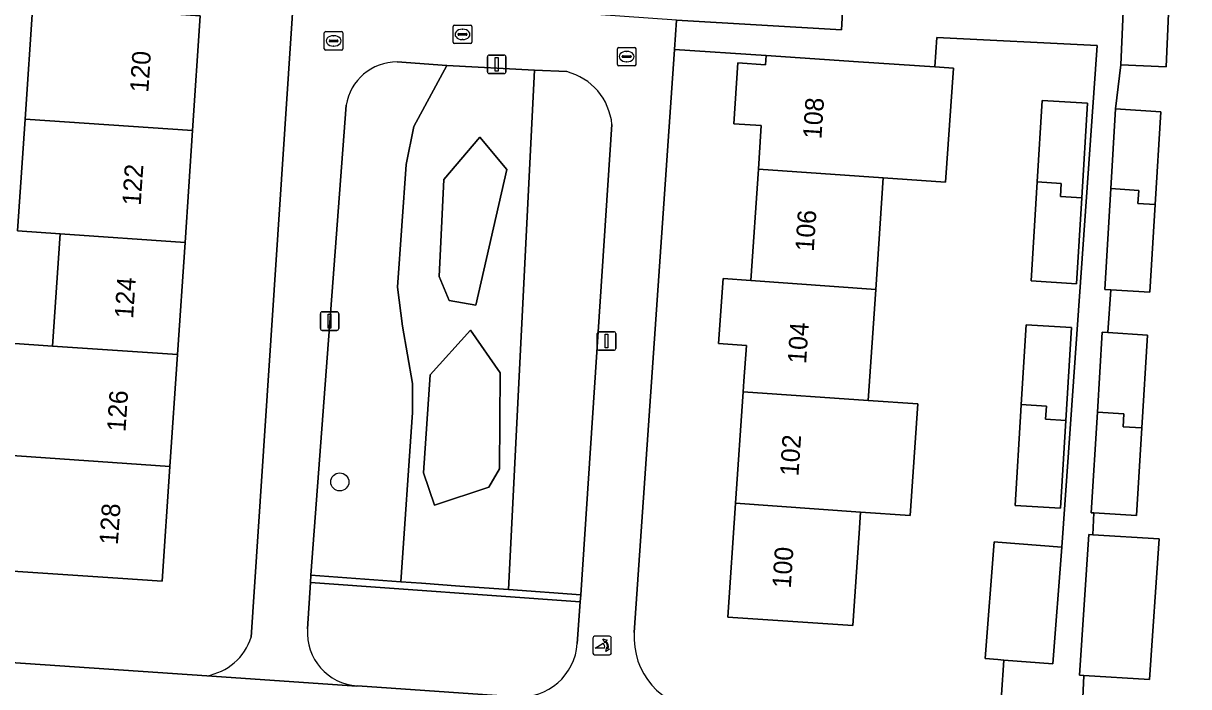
# Model space of a CAD drawing. Extents: x 161084 to 161928, y 385354 to 386522.
# Drawn here: x 161447.5 to 161510.3, y 386156 to 386191.8 of the extents above; entities that cross this region are included whole.
import ezdxf

# ---------------------------------------------------------------- set-up
doc = ezdxf.new("R2010")
doc.units = 0
for name, color, linetype in [('IMGEO_Boom', 7, 'Continuous'), ('IMGEO_Brandkraan', 7, 'Continuous'), ('IMGEO_Erf', 7, 'Continuous'), ('IMGEO_Groenvoorziening', 7, 'Continuous'), ('IMGEO_Haag', 7, 'Continuous'), ('IMGEO_Lichtmast', 7, 'Continuous'), ('IMGEO_Pand', 7, 'Continuous'), ('IMGEO_Pand_nummerreeks', 7, 'Continuous'), ('IMGEO_Poller', 7, 'Continuous'), ('IMGEO_Rioolput', 7, 'Continuous'), ('IMGEO_Voetpad_open', 7, 'Continuous')]:
    doc.layers.add(name, color=color, linetype=linetype)

msp = doc.modelspace()

# ---------------------------------------------------------------- linework, layer by layer
at = {"layer": 'IMGEO_Boom'}
msp.add_circle((161464.515, 386167.034), 0.489, dxfattribs=at)
at = {"layer": 'IMGEO_Brandkraan'}
for p, q in [((161470.704, 386191.682), (161471.556, 386191.682)), ((161470.629, 386190.756), (161470.629, 386191.608)), ((161470.888, 386191.176), (161470.888, 386191.188)), ((161471.326, 386191.139), (161470.928, 386191.139)), ((161470.931, 386191.225), (161471.329, 386191.225)), ((161471.117, 386191.462), (161471.142, 386191.462)), ((161471.372, 386191.188), (161471.372, 386191.176)), ((161471.63, 386191.608), (161471.63, 386190.756)), ((161471.556, 386190.682), (161470.704, 386190.682)), ((161471.14, 386190.902), (161471.115, 386190.902))]:
    msp.add_line(p, q, dxfattribs=at)
for points in [[(161470.704, 386191.682), (161471.556, 386191.682)], [(161470.629, 386190.756), (161470.629, 386191.608)], [(161471.63, 386191.608), (161471.63, 386190.756)], [(161471.556, 386190.682), (161470.704, 386190.682)]]:
    msp.add_lwpolyline(points, dxfattribs=at)
for centre, radius, start, end in [((161470.706, 386191.606), 0.0765, 91.55205, 178.44795), ((161470.706, 386191.606), 0.0765, 91.55205, 178.44795), ((161471.554, 386191.606), 0.0765, 1.55205, 88.44795), ((161471.554, 386191.606), 0.0765, 1.55205, 88.44795), ((161470.928, 386191.185), 0.0403, 85.87752, 175.75265), ((161470.925, 386191.175), 0.0366, 178.93798, 274.71019), ((161471.329, 386191.182), 0.043, 264.86636, 352.45326), ((161471.333, 386191.187), 0.0386, 1.73085, 96.63898), ((161470.706, 386190.758), 0.0765, 181.55205, 268.44795), ((161470.706, 386190.758), 0.0765, 181.55205, 268.44795), ((161471.554, 386190.758), 0.0765, 271.55205, 358.44795), ((161471.554, 386190.758), 0.0765, 271.55205, 358.44795)]:
    msp.add_arc(centre, radius, start, end, dxfattribs=at)
for centre, major_axis, ratio, start_param, end_param in [((161471.116, 386191.182), (-0.387, 0.002), 0.722429, 4.712389, 7.853982), ((161471.141, 386191.182), (-0.39, 0.002), 0.717154, 1.570796, 4.712389)]:
    msp.add_ellipse(centre, major_axis=major_axis, ratio=ratio, start_param=start_param, end_param=end_param, dxfattribs=at)
at = {"layer": 'IMGEO_Erf'}
for points in [[(161482.666, 386191.944), (161491.559, 386191.425), (161492.972, 386216.617)], [(161516.392, 386194.134), (161506.858, 386194.767), (161506.846, 386194.486), (161509.285, 386194.378), (161509.067, 386189.43), (161506.628, 386189.537), (161506.342, 386187.159), (161508.778, 386187.011), (161508.474, 386182), (161508.187, 386177.27), (161506.076, 386177.398), (161505.914, 386175.089), (161508.055, 386174.959), (161507.75, 386169.942), (161507.463, 386165.219), (161505.171, 386165.357), (161505.117, 386164.177), (161508.688, 386163.954), (161508.162, 386156.368), (161504.626, 386156.588), (161504.48, 386153.383)], [(161459.731, 386158.651), (161462.032, 386193.421)], [(161446.74, 386174.513), (161449.032, 386174.36), (161449.44, 386180.427), (161447.148, 386180.581), (161447.553, 386186.607), (161447.97, 386192.797), (161450.262, 386192.643), (161456.996, 386192.189), (161456.58, 386186.001), (161456.173, 386179.955), (161455.766, 386173.908), (161455.359, 386167.862), (161454.943, 386161.677), (161452.543, 386161.838), (161446.619, 386162.237)], [(161505.352, 386190.577), (161496.694, 386191.009), (161496.593, 386189.427), (161497.596, 386189.359), (161497.178, 386183.213), (161493.816, 386183.441), (161493.406, 386177.414), (161492.998, 386171.429), (161495.678, 386171.246), (161495.268, 386165.211), (161492.587, 386165.393), (161492.511, 386164.27), (161492.171, 386159.281), (161485.436, 386159.739), (161485.854, 386165.882), (161486.263, 386171.888), (161486.303, 386172.472), (161486.434, 386174.393), (161484.938, 386174.5), (161485.177, 386178.002), (161486.673, 386177.895), (161487.082, 386183.901), (161487.123, 386184.511), (161487.241, 386186.257), (161485.755, 386186.358), (161485.98, 386189.65), (161487.465, 386189.547), (161487.499, 386190.045), (161482.557, 386190.358), (161480.389, 386158.902)], [(161484.012, 386154.739), (161500.06, 386153.666), (161500.308, 386157.418), (161500, 386157.442), (161499.312, 386157.495), (161499.798, 386163.797), (161500, 386163.781), (161503.448, 386163.515), (161505.352, 386190.577)], [(161436.992, 386157.955), (161457.339, 386156.567)]]:
    msp.add_lwpolyline(points, dxfattribs=at)
for points in [[(161502.119, 386183.227), (161502.385, 386187.615), (161504.821, 386187.467), (161504.512, 386182.365), (161504.23, 386177.726), (161501.794, 386177.874)], [(161501.518, 386175.504), (161503.955, 386175.356), (161503.651, 386170.354), (161503.363, 386165.615), (161500.927, 386165.763), (161501.237, 386170.867), (161501.258, 386171.216)]]:
    msp.add_lwpolyline(points, close=True, dxfattribs=at)
for centre, radius, start, end in [((161456.819, 386159.579), 3.056, 279.79729, 342.32991), ((161484.285, 386158.634), 3.905, 176.07065, 265.99452)]:
    msp.add_arc(centre, radius, start, end, dxfattribs=at)
at = {"layer": 'IMGEO_Groenvoorziening'}
for points in [[(161467.625, 386177.537), (161468.093, 386184.165), (161468.5, 386186.22), (161470.294, 386189.495), (161467.608, 386189.695)], [(161476.752, 386189.171), (161475.004, 386189.246), (161473.604, 386161.226), (161477.507, 386160.945), (161479.19, 386186.325)], [(161464.859, 386187.354), (161462.96, 386161.992), (161467.809, 386161.643), (161468.433, 386170.772), (161468.432, 386172.345), (161467.888, 386175.44), (161467.625, 386177.537)], [(161477.321, 386158.312), (161477.48, 386160.561), (161462.935, 386161.608), (161462.77, 386159.104)], [(161465.465, 386156.021), (161474.02, 386155.435)]]:
    msp.add_lwpolyline(points, dxfattribs=at)
for points in [[(161475.004, 386189.246), (161470.294, 386189.495), (161468.5, 386186.22), (161468.093, 386184.165), (161467.625, 386177.537), (161467.888, 386175.44), (161468.432, 386172.345), (161468.433, 386170.772), (161467.809, 386161.643), (161468.926, 386161.562), (161470.98, 386161.415), (161473.604, 386161.226)], [(161471.847, 386176.577), (161473.523, 386183.894), (161472.063, 386185.638), (161470.128, 386183.35), (161469.864, 386178.113), (161470.42, 386176.821)], [(161470.42, 386176.821), (161469.864, 386178.113), (161470.128, 386183.35), (161472.063, 386185.638), (161473.523, 386183.894), (161471.847, 386176.577)], [(161469.38, 386172.804), (161469.029, 386167.517), (161469.619, 386165.786), (161472.551, 386166.752), (161473.122, 386167.737), (161473.158, 386172.916), (161471.558, 386175.22)], [(161471.558, 386175.22), (161473.158, 386172.916), (161473.122, 386167.737), (161472.551, 386166.752), (161469.619, 386165.786), (161469.029, 386167.517), (161469.38, 386172.804)], [(161470.98, 386161.415), (161468.926, 386161.562), (161467.809, 386161.643), (161462.96, 386161.992), (161462.935, 386161.608), (161477.48, 386160.561), (161477.507, 386160.945), (161473.604, 386161.226)]]:
    msp.add_lwpolyline(points, close=True, dxfattribs=at)
for centre, radius, start, end in [((161467.599, 386186.921), 2.774, 89.81244, 171.02182), ((161475.93, 386186), 3.276, 5.69596, 75.47347), ((161465.662, 386158.913), 2.898, 176.21515, 266.10141), ((161474.231, 386158.525), 3.097, 266.08945, 356.05838)]:
    msp.add_arc(centre, radius, start, end, dxfattribs=at)
at = {"layer": 'IMGEO_Haag'}
msp.add_lwpolyline([(161470.98, 386161.415), (161468.926, 386161.562), (161467.809, 386161.643), (161462.96, 386161.992), (161462.935, 386161.608), (161477.48, 386160.561), (161477.507, 386160.945), (161473.604, 386161.226)], close=True, dxfattribs=at)
at = {"layer": 'IMGEO_Lichtmast'}
for p, q in [((161472.477, 386189.167), (161472.477, 386189.967)), ((161472.477, 386189.967), (161472.477, 386189.167)), ((161472.577, 386190.067), (161473.367, 386190.067)), ((161473.367, 386190.067), (161472.577, 386190.067)), ((161473.467, 386189.967), (161473.467, 386189.167)), ((161473.467, 386189.167), (161473.467, 386189.967)), ((161473.367, 386189.067), (161472.577, 386189.067)), ((161472.577, 386189.067), (161473.367, 386189.067)), ((161463.47, 386175.31), (161463.47, 386176.11)), ((161463.47, 386176.11), (161463.47, 386175.31)), ((161463.57, 386176.21), (161464.36, 386176.21)), ((161464.36, 386176.21), (161463.57, 386176.21)), ((161464.46, 386176.11), (161464.46, 386175.31)), ((161464.46, 386175.31), (161464.46, 386176.11)), ((161464.36, 386175.21), (161463.57, 386175.21)), ((161463.57, 386175.21), (161464.36, 386175.21)), ((161478.398, 386174.234), (161478.398, 386175.034)), ((161478.398, 386175.034), (161478.398, 386174.234)), ((161478.498, 386175.134), (161479.288, 386175.134)), ((161479.288, 386175.134), (161478.498, 386175.134)), ((161479.388, 386175.034), (161479.388, 386174.234)), ((161479.388, 386174.234), (161479.388, 386175.034)), ((161479.288, 386174.134), (161478.498, 386174.134)), ((161478.498, 386174.134), (161479.288, 386174.134))]:
    msp.add_line(p, q, dxfattribs=at)
for points in [[(161472.897, 386189.942), (161473.047, 386189.942), (161473.047, 386189.192), (161472.897, 386189.192), (161472.897, 386189.942)], [(161463.89, 386176.085), (161464.04, 386176.085), (161464.04, 386175.335), (161463.89, 386175.335), (161463.89, 386176.085)], [(161478.818, 386175.009), (161478.968, 386175.009), (161478.968, 386174.259), (161478.818, 386174.259), (161478.818, 386175.009)]]:
    msp.add_lwpolyline(points, dxfattribs=at)
for centre, start, end in [((161472.577, 386189.967), 90, 180), ((161472.577, 386189.967), 90, 180), ((161473.367, 386189.967), 0, 90), ((161473.367, 386189.967), 360, 90), ((161472.577, 386189.167), 180, 270), ((161472.577, 386189.167), 180, 270), ((161473.367, 386189.167), 270, 0), ((161473.367, 386189.167), 270, 0), ((161463.57, 386176.11), 90, 180), ((161463.57, 386176.11), 90, 180), ((161464.36, 386176.11), 0, 90), ((161464.36, 386176.11), 360, 90), ((161463.57, 386175.31), 180, 270), ((161463.57, 386175.31), 180, 270), ((161464.36, 386175.31), 270, 0), ((161464.36, 386175.31), 270, 0), ((161478.498, 386175.034), 90, 180), ((161478.498, 386175.034), 90, 180), ((161479.288, 386175.034), 0, 90), ((161479.288, 386175.034), 360, 90), ((161478.498, 386174.234), 180, 270), ((161478.498, 386174.234), 180, 270), ((161479.288, 386174.234), 270, 0), ((161479.288, 386174.234), 270, 0)]:
    msp.add_arc(centre, 0.1, start, end, dxfattribs=at)
at = {"layer": 'IMGEO_Pand'}
for points in [[(161506.846, 386194.486), (161506.628, 386189.537), (161509.067, 386189.43), (161509.285, 386194.378)], [(161456.58, 386186.001), (161456.996, 386192.189), (161450.262, 386192.643), (161447.97, 386192.797), (161447.553, 386186.607)], [(161497.596, 386189.359), (161496.593, 386189.427), (161492.488, 386189.706), (161487.499, 386190.045), (161487.465, 386189.547), (161485.98, 386189.65), (161485.755, 386186.358), (161487.241, 386186.257), (161487.123, 386184.511), (161487.082, 386183.901), (161493.816, 386183.441), (161497.178, 386183.213)], [(161504.512, 386182.365), (161504.821, 386187.467), (161502.385, 386187.615), (161502.119, 386183.227), (161503.409, 386183.141), (161503.362, 386182.442)], [(161508.474, 386182), (161508.778, 386187.011), (161506.342, 386187.159), (161506.081, 386182.862), (161507.594, 386182.761), (161507.547, 386182.062)], [(161447.553, 386186.607), (161447.148, 386180.581), (161449.44, 386180.427), (161456.173, 386179.955), (161456.58, 386186.001)], [(161493.406, 386177.414), (161493.816, 386183.441), (161487.082, 386183.901), (161486.673, 386177.895)], [(161503.362, 386182.442), (161503.409, 386183.141), (161502.119, 386183.227), (161501.794, 386177.874), (161504.23, 386177.726), (161504.512, 386182.365)], [(161508.474, 386182), (161507.547, 386182.062), (161507.594, 386182.761), (161506.081, 386182.862), (161505.751, 386177.418), (161506.076, 386177.398), (161508.187, 386177.27)], [(161449.44, 386180.427), (161449.032, 386174.36), (161455.766, 386173.908), (161456.173, 386179.955)], [(161486.263, 386171.888), (161492.998, 386171.429), (161493.406, 386177.414), (161486.673, 386177.895), (161485.177, 386178.002), (161484.938, 386174.5), (161486.434, 386174.393), (161486.303, 386172.472)], [(161503.651, 386170.354), (161503.955, 386175.356), (161501.518, 386175.504), (161501.258, 386171.216), (161502.611, 386171.126), (161502.564, 386170.427)], [(161508.055, 386174.959), (161505.914, 386175.089), (161505.618, 386175.107), (161505.357, 386170.804), (161506.793, 386170.708), (161506.746, 386170.009), (161507.75, 386169.942)], [(161455.766, 386173.908), (161449.032, 386174.36), (161446.74, 386174.513), (161446.703, 386173.958), (161446.338, 386168.501), (161455.359, 386167.862)], [(161492.587, 386165.393), (161495.268, 386165.211), (161495.678, 386171.246), (161492.998, 386171.429), (161486.263, 386171.888), (161485.854, 386165.882)], [(161502.564, 386170.427), (161502.611, 386171.126), (161501.258, 386171.216), (161501.237, 386170.867), (161500.927, 386165.763), (161503.363, 386165.615), (161503.651, 386170.354)], [(161507.75, 386169.942), (161506.746, 386170.009), (161506.793, 386170.708), (161505.357, 386170.804), (161505.027, 386165.366), (161505.171, 386165.357), (161507.463, 386165.219)], [(161455.359, 386167.862), (161446.338, 386168.501), (161446.317, 386168.502), (161444.76, 386168.613), (161444.336, 386168.643), (161444.326, 386168.52), (161444.176, 386166.582), (161444.164, 386166.426), (161444.149, 386166.231), (161446.177, 386166.094), (161445.92, 386162.284), (161446.619, 386162.237), (161452.543, 386161.838), (161454.943, 386161.677)], [(161485.854, 386165.882), (161485.436, 386159.739), (161492.171, 386159.281), (161492.511, 386164.27), (161492.587, 386165.393)], [(161508.688, 386163.954), (161505.117, 386164.177), (161504.892, 386164.191), (161504.401, 386156.602), (161504.626, 386156.588), (161508.162, 386156.368)], [(161503.448, 386163.515), (161500, 386163.781), (161499.798, 386163.797), (161499.312, 386157.495), (161500, 386157.442), (161500.308, 386157.418), (161502.962, 386157.213)]]:
    msp.add_lwpolyline(points, close=True, dxfattribs=at)
at = {"layer": 'IMGEO_Poller'}
for p, q in [((161478.158, 386158.605), (161478.158, 386157.798)), ((161478.158, 386158.605), (161478.158, 386157.798)), ((161479.06, 386158.7), (161478.252, 386158.7)), ((161479.06, 386158.7), (161478.252, 386158.7)), ((161479.154, 386157.798), (161479.154, 386158.605)), ((161479.154, 386157.798), (161479.154, 386158.605)), ((161478.252, 386157.703), (161479.06, 386157.703)), ((161478.252, 386157.703), (161479.06, 386157.703))]:
    msp.add_line(p, q, dxfattribs=at)
for points in [[(161478.837, 386158.429), (161478.825, 386158.356), (161478.7, 386158.561)], [(161478.7, 386158.561), (161478.931, 386158.495), (161478.86, 386158.463)], [(161478.793, 386158.056), (161478.28, 386158.056), (161478.71, 386158.331)], [(161478.853, 386157.884), (161478.919, 386158.115), (161478.949, 386158.047)], [(161478.985, 386158.02), (161479.057, 386158.009), (161478.853, 386157.884)]]:
    msp.add_lwpolyline(points, dxfattribs=at)
for centre, radius, start, end in [((161478.252, 386158.605), 0.0946, 90, 180), ((161478.252, 386158.605), 0.0946, 90, 180), ((161478.479, 386158.116), 0.476, 351.75274, 41.16905), ((161478.479, 386158.116), 0.516, 349.35686, 42.29123), ((161479.06, 386158.605), 0.0946, 0, 90), ((161479.06, 386158.605), 0.0946, 0, 90), ((161478.252, 386157.798), 0.0946, 180, 270), ((161478.252, 386157.798), 0.0946, 180, 270), ((161478.465, 386158.106), 0.332, 351.32473, 42.4854), ((161479.06, 386157.798), 0.0946, 270, 0), ((161479.06, 386157.798), 0.0946, 270, 0)]:
    msp.add_arc(centre, radius, start, end, dxfattribs=at)
at = {"layer": 'IMGEO_Rioolput'}
for p, q in [((161463.679, 386190.405), (161463.679, 386191.257)), ((161463.754, 386191.331), (161464.606, 386191.331)), ((161464.167, 386191.111), (161464.192, 386191.111)), ((161464.68, 386191.257), (161464.68, 386190.405)), ((161463.938, 386190.825), (161463.938, 386190.837)), ((161464.376, 386190.788), (161463.978, 386190.788)), ((161463.981, 386190.874), (161464.379, 386190.874)), ((161464.19, 386190.551), (161464.165, 386190.551)), ((161464.422, 386190.837), (161464.422, 386190.825)), ((161479.483, 386189.556), (161479.483, 386190.408)), ((161479.558, 386190.482), (161480.41, 386190.482)), ((161480.484, 386190.408), (161480.484, 386189.556)), ((161464.606, 386190.331), (161463.754, 386190.331)), ((161479.742, 386189.976), (161479.742, 386189.988)), ((161480.18, 386189.939), (161479.782, 386189.939)), ((161479.785, 386190.025), (161480.183, 386190.025)), ((161479.971, 386190.262), (161479.996, 386190.262)), ((161480.226, 386189.988), (161480.226, 386189.976)), ((161480.41, 386189.482), (161479.558, 386189.482)), ((161479.994, 386189.702), (161479.969, 386189.702))]:
    msp.add_line(p, q, dxfattribs=at)
for points in [[(161463.679, 386190.405), (161463.679, 386191.257)], [(161463.754, 386191.331), (161464.606, 386191.331)], [(161464.68, 386191.257), (161464.68, 386190.405)], [(161479.483, 386189.556), (161479.483, 386190.408)], [(161479.558, 386190.482), (161480.41, 386190.482)], [(161480.484, 386190.408), (161480.484, 386189.556)], [(161464.606, 386190.331), (161463.754, 386190.331)], [(161480.41, 386189.482), (161479.558, 386189.482)]]:
    msp.add_lwpolyline(points, dxfattribs=at)
for centre, radius, start, end in [((161463.756, 386191.255), 0.0765, 91.55205, 178.44795), ((161463.756, 386191.255), 0.0765, 91.55205, 178.44795), ((161464.604, 386191.255), 0.0765, 1.55205, 88.44795), ((161464.604, 386191.255), 0.0765, 1.55205, 88.44795), ((161463.756, 386190.407), 0.0765, 181.55205, 268.44795), ((161463.756, 386190.407), 0.0765, 181.55205, 268.44795), ((161463.978, 386190.834), 0.0403, 85.87752, 175.75265), ((161463.975, 386190.824), 0.0366, 178.93798, 274.71019), ((161464.379, 386190.831), 0.043, 264.86636, 352.45326), ((161464.383, 386190.836), 0.0386, 1.73085, 96.63898), ((161464.604, 386190.407), 0.0765, 271.55205, 358.44795), ((161464.604, 386190.407), 0.0765, 271.55205, 358.44795), ((161479.56, 386190.406), 0.0765, 91.55205, 178.44795), ((161479.56, 386190.406), 0.0765, 91.55205, 178.44795), ((161480.408, 386190.406), 0.0765, 1.55205, 88.44795), ((161480.408, 386190.406), 0.0765, 1.55205, 88.44795), ((161479.782, 386189.985), 0.0403, 85.87752, 175.75265), ((161479.779, 386189.975), 0.0366, 178.93798, 274.71019), ((161480.183, 386189.982), 0.043, 264.86636, 352.45326), ((161480.187, 386189.987), 0.0386, 1.73085, 96.63898), ((161479.56, 386189.558), 0.0765, 181.55205, 268.44795), ((161479.56, 386189.558), 0.0765, 181.55205, 268.44795), ((161480.408, 386189.558), 0.0765, 271.55205, 358.44795), ((161480.408, 386189.558), 0.0765, 271.55205, 358.44795)]:
    msp.add_arc(centre, radius, start, end, dxfattribs=at)
for centre, major_axis, ratio, start_param, end_param in [((161464.166, 386190.831), (-0.387, 0.002), 0.722429, 4.712389, 7.853982), ((161464.191, 386190.831), (-0.39, 0.002), 0.717154, 1.570796, 4.712389), ((161479.97, 386189.982), (-0.387, 0.002), 0.722429, 4.712389, 7.853982), ((161479.995, 386189.982), (-0.39, 0.002), 0.717154, 1.570796, 4.712389)]:
    msp.add_ellipse(centre, major_axis=major_axis, ratio=ratio, start_param=start_param, end_param=end_param, dxfattribs=at)
at = {"layer": 'IMGEO_Voetpad_open'}
for points in [[(161416.383, 386212.771), (161455.553, 386214.862), (161459.297, 386214.8), (161464.688, 386215.077), (161468.976, 386215.297), (161471.617, 386215.541), (161476.971, 386215.817), (161481.245, 386216.037), (161483.935, 386216.356), (161488.682, 386216.464), (161492.972, 386216.617), (161491.559, 386191.425), (161482.666, 386191.944), (161482.557, 386190.358), (161487.499, 386190.045), (161492.488, 386189.706), (161496.593, 386189.427), (161496.694, 386191.009), (161505.352, 386190.577), (161503.448, 386163.515), (161502.962, 386157.213), (161500.308, 386157.418), (161500.06, 386153.666)], [(161504.48, 386153.383), (161504.626, 386156.588), (161504.401, 386156.602), (161504.892, 386164.191), (161505.117, 386164.177), (161505.171, 386165.357), (161505.027, 386165.366), (161505.357, 386170.804), (161505.618, 386175.107), (161505.914, 386175.089), (161506.076, 386177.398), (161505.751, 386177.418), (161506.081, 386182.862), (161506.342, 386187.159), (161506.628, 386189.537), (161506.846, 386194.486), (161506.858, 386194.767), (161516.392, 386194.134)], [(161482.557, 386190.358), (161482.666, 386191.944), (161462.032, 386193.421), (161459.731, 386158.651)], [(161480.389, 386158.902), (161482.557, 386190.358)], [(161467.608, 386189.695), (161470.294, 386189.495), (161475.004, 386189.246), (161476.752, 386189.171)], [(161462.77, 386159.104), (161462.935, 386161.608), (161462.96, 386161.992), (161464.859, 386187.354)], [(161479.19, 386186.325), (161477.507, 386160.945), (161477.48, 386160.561), (161477.321, 386158.312)], [(161504.531, 386153.38), (161504.48, 386153.383), (161500.06, 386153.666), (161484.012, 386154.739), (161483.962, 386154.736), (161474.092, 386155.421), (161474.02, 386155.435), (161465.465, 386156.021), (161465.436, 386156.019), (161457.339, 386156.567), (161436.992, 386157.955), (161435.562, 386158.053), (161415.984, 386159.388), (161411.347, 386158.477)], [(161457.339, 386156.567), (161465.436, 386156.019), (161465.465, 386156.021)]]:
    msp.add_lwpolyline(points, dxfattribs=at)
for centre, radius, start, end in [((161467.599, 386186.921), 2.774, 89.81244, 171.02182), ((161475.93, 386186), 3.276, 5.69596, 75.47347), ((161465.662, 386158.913), 2.898, 176.21515, 266.10141), ((161456.819, 386159.579), 3.056, 279.79729, 342.32991), ((161484.285, 386158.634), 3.905, 176.07065, 265.99452), ((161474.231, 386158.525), 3.097, 266.08945, 356.05838)]:
    msp.add_arc(centre, radius, start, end, dxfattribs=at)

# ---------------------------------------------------------------- texts
at = {"layer": 'IMGEO_Pand_nummerreeks'}
for s, rotation, p in [('120', 86.15066, (161454.19, 386188.026)), ('108', 86.1041, (161490.477, 386185.512)), ('122', 86.15066, (161453.78, 386181.918)), ('106', 86.10575, (161490.064, 386179.446)), ('124', 86.15066, (161453.369, 386175.818)), ('104', 86.10575, (161489.652, 386173.385)), ('126', 86.14993, (161452.958, 386169.715)), ('102', 86.10575, (161489.239, 386167.322)), ('128', 86.14993, (161452.548, 386163.617)), ('100', 86.10575, (161488.827, 386161.267))]:
    msp.add_text(s, height=1, rotation=rotation, dxfattribs=at).set_placement(p)

doc.saveas('drawing.dxf')
